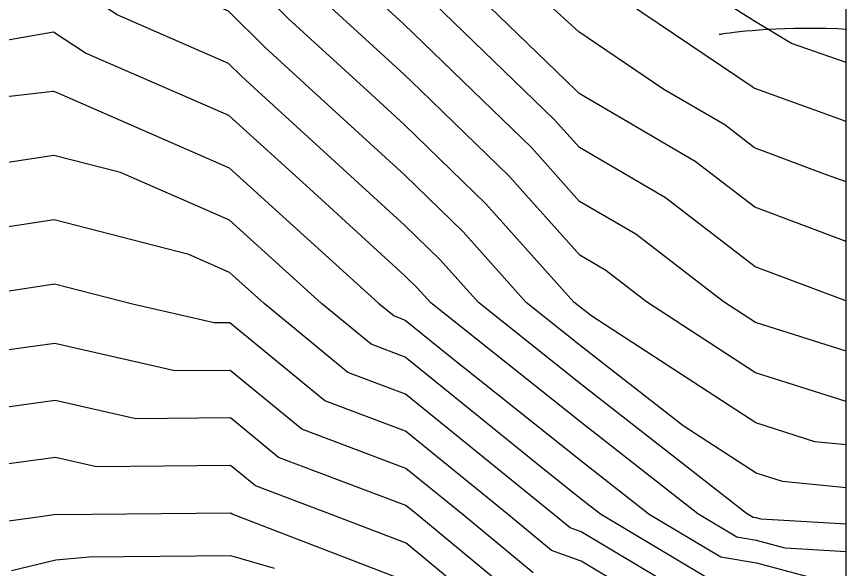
# Model space of a CAD drawing. Extents: x 42655 to 43811, y -141820 to -141156.
# Drawn here: x 43661.72 to 43685.83, y -141406.29 to -141390.27 of the extents above; entities that cross this region are included whole.
import ezdxf

# ---------------------------------------------------------------- set-up
doc = ezdxf.new("R2010")
doc.units = 0
for name, color, linetype in [('D-TTL', 7, 'Continuous'), ('ZE_HICN', 7, 'Continuous'), ('ZE_LWCN', 7, 'Continuous'), ('地形', 7, 'Continuous')]:
    doc.layers.add(name, color=color, linetype=linetype)

msp = doc.modelspace()

# ---------------------------------------------------------------- linework, layer by layer
at = {"layer": 'D-TTL'}
msp.add_lwpolyline([(42724.63, -141820.399), (43685.83, -141820.386), (43685.821, -141155.586), (42724.621, -141155.599), (42724.63, -141820.399)], dxfattribs=at)
at = {"layer": 'ZE_HICN'}
for points in [[(43685.825, -141398.522), (43685.817, -141398.52), (43683.178, -141397.531), (43680.572, -141395.527), (43678.073, -141394.068), (43677.354, -141393.264), (43676.464, -141392.402), (43672.961, -141389.016), (43671.661, -141387.83), (43670.086, -141386.27), (43667.854, -141385.037), (43666.571, -141384.735), (43662.759, -141383.599), (43659.706, -141383.855), (43657.665, -141382.352), (43653.157, -141380.899), (43652.569, -141380.787), (43652.159, -141380.688), (43650.689, -141380.199), (43648.13, -141379.416)], [(43685.825, -141405.009), (43683.351, -141404.862), (43683.212, -141404.825), (43683.118, -141404.809), (43682.929, -141404.696), (43678.106, -141400.93), (43675.141, -141398.571), (43674.03, -141397.329), (43672.995, -141396.327), (43668.745, -141392.439), (43668.257, -141391.993), (43667.885, -141391.625), (43664.642, -141390.215), (43662.784, -141389.009), (43660.286, -141389.45), (43657.699, -141389.7), (43654.306, -141390.46), (43652.613, -141389.952), (43649.494, -141388.76), (43647.513, -141387.479)], [(43680.783, -141407.666), (43678.13, -141406.083), (43677.267, -141405.767), (43676.015, -141404.729), (43673.024, -141402.309), (43670.679, -141401.428), (43667.921, -141399.158), (43667.462, -141399.163), (43665.091, -141398.619), (43662.827, -141398.032), (43658.859, -141398.648), (43657.854, -141398.787), (43657.743, -141398.805), (43657.61, -141398.814), (43652.655, -141398.94), (43652.202, -141398.68), (43648.982, -141396.97), (43647.553, -141395.998)], [(43669.217, -141406.29), (43667.953, -141405.922), (43663.834, -141405.961), (43662.865, -141406.053), (43661.578, -141406.359)]]:
    msp.add_lwpolyline(points, dxfattribs=at)
at = {"layer": 'ZE_LWCN'}
for points in [[(43685.825, -141391.599), (43684.231, -141391.052), (43683.144, -141390.394), (43679.661, -141388.181), (43678.04, -141387.084), (43677.109, -141386.236), (43674.804, -141383.986), (43672.936, -141383.731), (43670.2, -141382.96), (43667.838, -141381.656), (43663.066, -141380.531), (43662.744, -141380.434), (43662.485, -141380.456), (43662.063, -141380.145), (43660.007, -141377.288), (43657.637, -141376.523), (43653.252, -141374.886), (43652.54, -141374.627), (43652.145, -141374.506), (43650.146, -141374.039), (43647.446, -141373.527)], [(43685.825, -141393.315), (43683.201, -141392.37), (43683.164, -141392.357), (43683.153, -141392.35), (43683.118, -141392.329), (43678.048, -141388.896), (43675.137, -141386.245), (43673.924, -141385.062), (43672.941, -141384.928), (43671.502, -141384.522), (43667.842, -141382.501), (43663.943, -141381.582), (43662.747, -141381.226), (43661.79, -141381.306), (43660.226, -141380.154), (43659.027, -141378.487), (43657.644, -141378.041), (43655.086, -141377.086), (43652.547, -141376.164), (43651.142, -141375.734), (43647.453, -141374.871)], [(43685.825, -141395.068), (43685.221, -141394.85), (43683.161, -141394.079), (43682.298, -141393.415), (43680.529, -141392.383), (43678.057, -141390.709), (43673.165, -141386.255), (43673.044, -141386.138), (43672.947, -141386.124), (43672.804, -141386.084), (43667.846, -141383.347), (43664.819, -141382.633), (43662.751, -141382.017), (43661.095, -141382.156), (43658.389, -141380.162), (43658.046, -141379.686), (43657.651, -141379.559), (43656.92, -141379.286), (43652.554, -141377.7), (43650.138, -141376.961), (43647.46, -141376.335)], [(43685.825, -141396.8), (43683.169, -141395.805), (43681.435, -141394.471), (43678.065, -141392.504), (43678.018, -141392.451), (43677.96, -141392.395), (43672.954, -141387.556), (43672.342, -141386.997), (43671.6, -141386.262), (43667.85, -141384.192), (43665.695, -141383.684), (43662.755, -141382.808), (43660.4, -141383.006), (43657.658, -141380.986), (43655.152, -141380.178), (43652.562, -141379.237), (43649.134, -141378.189), (43647.467, -141377.799)], [(43685.825, -141399.981), (43683.185, -141399.146), (43682.249, -141398.537), (43679.709, -141396.583), (43678.08, -141395.632), (43676.689, -141394.077), (43674.967, -141392.409), (43672.968, -141390.476), (43670.98, -141388.662), (43668.571, -141386.277), (43667.858, -141385.883), (43667.448, -141385.786), (43662.762, -141384.39), (43659.011, -141384.705), (43657.671, -141383.719), (43654.713, -141382.765), (43652.576, -141382.36), (43651.087, -141381.999), (43647.481, -141380.799)], [(43685.825, -141401.439), (43683.192, -141400.606), (43680.027, -141398.548), (43678.845, -141397.638), (43678.088, -141397.196), (43676.024, -141394.89), (43673.471, -141392.416), (43672.975, -141391.937), (43670.299, -141389.495), (43667.863, -141387.083), (43667.376, -141386.871), (43666.477, -141386.287), (43662.766, -141385.181), (43658.316, -141385.555), (43657.678, -141385.085), (43656.268, -141384.631), (43652.584, -141383.932), (43650.015, -141383.31), (43647.489, -141382.469)], [(43685.825, -141402.697), (43684.917, -141402.61), (43683.199, -141402.067), (43678.439, -141398.97), (43678.095, -141398.702), (43677.914, -141398.558), (43675.359, -141395.703), (43672.982, -141393.399), (43671.915, -141392.423), (43669.618, -141390.328), (43667.871, -141388.597), (43666.465, -141387.986), (43663.867, -141386.299), (43662.77, -141385.972), (43658.581, -141386.324), (43657.796, -141386.463), (43657.684, -141386.474), (43657.538, -141386.506), (43656.957, -141386.332), (43652.591, -141385.504), (43648.944, -141384.62), (43647.497, -141384.139)], [(43685.825, -141403.946), (43683.97, -141403.768), (43683.206, -141403.527), (43681.09, -141402.151), (43678.1, -141399.816), (43676.528, -141398.564), (43674.695, -141396.516), (43672.989, -141394.863), (43670.33, -141392.431), (43668.937, -141391.16), (43667.878, -141390.111), (43665.553, -141389.1), (43662.776, -141387.297), (43659.041, -141387.956), (43657.692, -141388.087), (43655.922, -141388.483), (43652.601, -141387.487), (43649.67, -141386.367), (43647.872, -141385.931)], [(43685.825, -141405.803), (43684.047, -141405.697), (43683.215, -141405.475), (43682.651, -141405.381), (43681.516, -141404.703), (43678.111, -141402.045), (43673.755, -141398.577), (43673.365, -141398.142), (43673.002, -141397.791), (43670.243, -141395.266), (43667.892, -141393.141), (43666.307, -141392.45), (43663.731, -141391.33), (43662.793, -141390.721), (43661.531, -141390.943), (43657.707, -141391.313), (43652.689, -141392.436), (43652.624, -141392.417), (43652.504, -141392.371), (43647.521, -141389.149)], [(43647.528, -141390.819), (43650.17, -141392.527), (43651.742, -141393.595), (43652.632, -141394.068), (43653.894, -141394.038), (43657.715, -141393.014), (43662.45, -141392.468), (43662.776, -141392.437), (43662.801, -141392.433), (43662.819, -141392.445), (43662.87, -141392.466), (43667.899, -141394.659), (43672.241, -141398.585), (43672.697, -141398.959), (43673.009, -141399.077), (43674.272, -141400.099), (43678.116, -141403.159), (43680.102, -141404.71), (43682.184, -141405.952), (43683.218, -141406.125), (43684.743, -141406.532)], [(43681.717, -141406.523), (43678.689, -141404.717), (43678.121, -141404.274), (43677.023, -141403.399), (43673.014, -141400.154), (43672.024, -141399.782), (43670.579, -141398.593), (43667.907, -141396.177), (43664.745, -141394.798), (43662.81, -141394.297), (43661.085, -141394.565), (43657.724, -141394.952), (43655.216, -141395.624), (43652.64, -141395.685), (43650.822, -141394.72), (43647.613, -141392.539)], [(43681.25, -141407.094), (43678.126, -141405.231), (43677.802, -141405.112), (43677.333, -141404.723), (43673.019, -141401.231), (43671.351, -141400.605), (43668.916, -141398.6), (43667.914, -141397.694), (43666.728, -141397.178), (43662.818, -141396.164), (43659.335, -141396.705), (43657.734, -141396.89), (43656.539, -141397.21), (43652.647, -141397.303), (43649.902, -141395.845), (43647.545, -141394.242)], [(43676.732, -141406.422), (43674.696, -141404.736), (43673.029, -141403.386), (43670.006, -141402.25), (43667.927, -141400.54), (43666.323, -141400.556), (43662.835, -141399.756), (43659.093, -141400.274), (43657.751, -141400.484), (43656.148, -141400.603), (43652.664, -141400.691), (43649.192, -141398.694), (43648.063, -141398.094)], [(43676.196, -141407.076), (43673.378, -141404.742), (43673.034, -141404.463), (43669.333, -141403.073), (43667.934, -141401.921), (43665.184, -141401.949), (43662.843, -141401.412), (43660.332, -141401.76), (43657.759, -141402.163), (43654.686, -141402.391), (43652.672, -141402.442), (43648.852, -141400.245), (43647.57, -141399.653)], [(43675.661, -141407.731), (43673.039, -141405.559), (43670.944, -141404.753), (43668.661, -141403.896), (43667.94, -141403.303), (43664.044, -141403.343), (43662.851, -141403.069), (43661.571, -141403.246), (43657.767, -141403.842), (43653.224, -141404.179), (43652.68, -141404.193), (43651.649, -141403.599), (43647.58, -141401.721)], [(43673.045, -141406.662), (43668.117, -141404.767), (43667.988, -141404.718), (43667.947, -141404.685), (43662.905, -141404.736), (43662.859, -141404.726), (43662.81, -141404.732), (43662.417, -141404.794), (43657.774, -141405.425), (43653.406, -141405.707), (43652.688, -141405.816), (43652.048, -141405.617), (43649.896, -141404.854), (43647.59, -141403.789)]]:
    msp.add_lwpolyline(points, dxfattribs=at)
at = {"layer": '地形'}
msp.add_lwpolyline([(43685.825, -141390.638), (43685.583, -141390.626), (43685.247, -141390.615), (43684.924, -141390.61), (43684.615, -141390.609), (43684.32, -141390.613), (43684.04, -141390.621), (43683.776, -141390.631), (43683.529, -141390.645), (43683.299, -141390.66), (43683.088, -141390.677), (43682.895, -141390.695), (43682.722, -141390.712), (43682.57, -141390.73), (43682.439, -141390.746), (43682.33, -141390.761), (43682.244, -141390.773), (43682.182, -141390.783), (43682.144, -141390.789), (43682.131, -141390.791)], dxfattribs=at)

doc.saveas('drawing.dxf')
